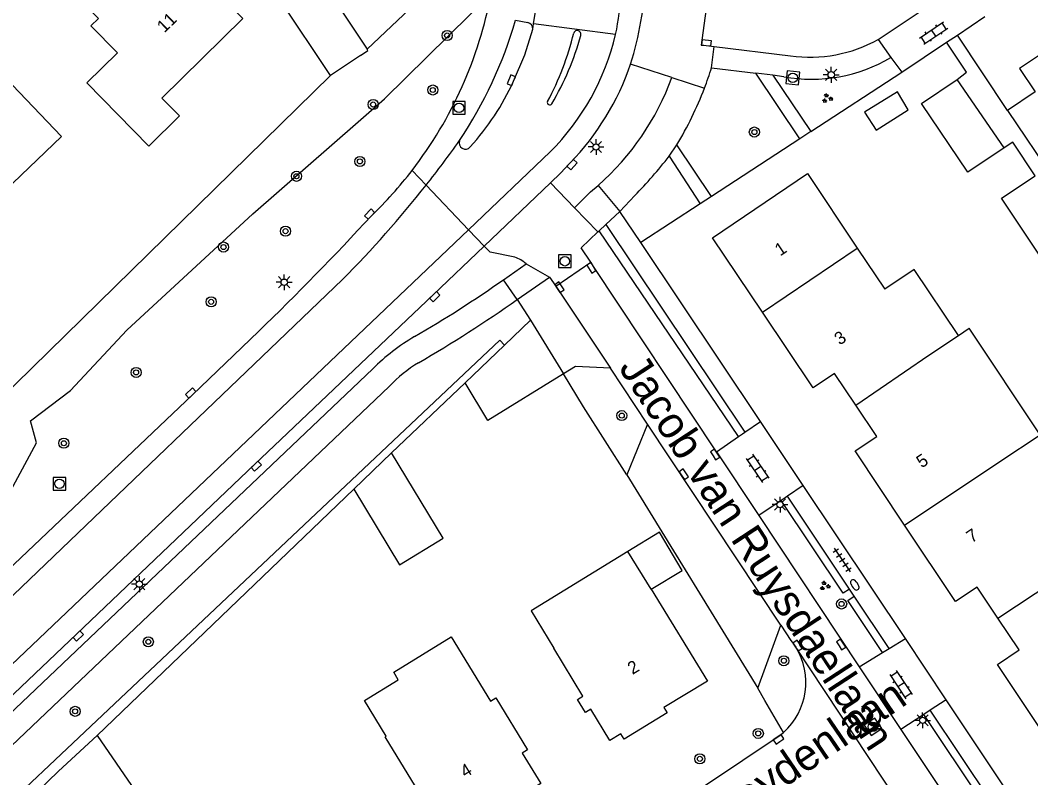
# Model space of a CAD drawing. Extents: x 136000 to 138005, y 398500 to 400500.
# Drawn here: x 137872.8 to 137952.7, y 399203.8 to 399263.7 of the extents above; entities that cross this region are included whole.
import ezdxf

# ---------------------------------------------------------------- set-up
doc = ezdxf.new("R2010")
doc.units = 0
for name, color, linetype in [('gg-afsc-erfafscheiding', 7, 'Continuous'), ('gg-anno-huisnummerreeks BGT', 7, 'Continuous'), ('gg-anno-openbare ruimte label', 7, 'Continuous'), ('gg-bbg-bijgebouw', 7, 'Continuous'), ('gg-bbg-gedigitaliseerde bebouwing', 7, 'Continuous'), ('gg-bbg-gedigitaliseerde bijgebouw', 7, 'Continuous'), ('gg-bbg-hoofdgebouw', 7, 'Continuous'), ('gg-bbg-luifel en loopbrug', 7, 'Continuous'), ('gg-bbg-tussenscheiding', 7, 'Continuous'), ('gg-knt-verharding', 7, 'Continuous'), ('gg-knt-verharding nz', 7, 'Continuous'), ('gt-grn-groengrens', 7, 'Continuous'), ('gt-grn-vlakafsluiter', 7, 'Continuous'), ('gt-grn-weggrens', 7, 'Continuous'), ('gt-symb-boom', 7, 'Continuous'), ('gt-symb-brandkraan', 7, 'Continuous'), ('gt-symb-groenvak', 7, 'Continuous'), ('gt-symb-klinker verharding', 7, 'Continuous'), ('gt-symb-kolk', 7, 'Continuous'), ('gt-symb-lichtmast', 7, 'Continuous'), ('gt-symb-rioolschacht', 7, 'Continuous'), ('gt-symb-tegel verharding', 7, 'Continuous')]:
    doc.layers.add(name, color=color, linetype=linetype)

# ---------------------------------------------------------------- blocks, each defined once
blk = doc.blocks.new('gt0-BOOM')
at = {"layer": 'gt-symb-boom'}
for radius in [0.4, 0.2]:
    blk.add_circle((0, 0), radius, dxfattribs=at)
blk = doc.blocks.new('gt0-RS')
at = {"layer": 'gt-symb-rioolschacht'}
blk.add_lwpolyline([(-0.5, -0.5), (0.5, -0.5), (0.5, 0.5), (-0.5, 0.5)], close=True, dxfattribs=at)
blk.add_circle((0, 0), 0.375, dxfattribs=at)
blk = doc.blocks.new('gt0-GRVAK')
at = {"layer": 'gt-symb-groenvak'}
for p, q in [((-0.11, 0.189), (-0.228, 0.24)), ((-0.182, 0.153), (0.088, 0.153)), ((-0.091, 0.211), (-0.156, 0.322)), ((-0.047, 0.214), (-0.047, 0.393)), ((-0.004, 0.211), (0.061, 0.322)), ((0.015, 0.189), (0.133, 0.24)), ((0.262, -0.052), (0.197, 0.059)), ((0.305, -0.049), (0.305, 0.13)), ((0.349, -0.052), (0.414, 0.059)), ((-0.245, -0.228), (-0.363, -0.177)), ((-0.318, -0.264), (-0.047, -0.264)), ((-0.226, -0.206), (-0.291, -0.095)), ((-0.183, -0.203), (-0.183, -0.024)), ((-0.139, -0.206), (-0.074, -0.095)), ((-0.12, -0.228), (-0.002, -0.177)), ((0.243, -0.074), (0.125, -0.023)), ((0.17, -0.11), (0.441, -0.11)), ((0.368, -0.074), (0.486, -0.023))]:
    blk.add_line(p, q, dxfattribs=at)
blk = doc.blocks.new('gt0-KOLK')
at = {"layer": 'gt-symb-kolk'}
blk.add_lwpolyline([(0, 0), (0.375, 0), (0.375, 0.4), (-0.375, 0.4), (-0.375, 0), (0, 0)], dxfattribs=at)
blk = doc.blocks.new('gt0-LMAST')
at = {"layer": 'gt-symb-lichtmast'}
for p, q in [((-0.182, 0.173), (-0.447, 0.438)), ((-0.005, 0.246), (-0.005, 0.621)), ((0.172, 0.173), (0.437, 0.438)), ((-0.255, -0.004), (-0.63, -0.004)), ((-0.182, -0.181), (-0.447, -0.446)), ((-0.005, -0.254), (-0.005, -0.629)), ((0.437, -0.446), (0.172, -0.181)), ((0.245, -0.004), (0.62, -0.004))]:
    blk.add_line(p, q, dxfattribs=at)
blk.add_circle((-0.005, -0.004), 0.25, dxfattribs=at)
blk = doc.blocks.new('gt0-KL1')
at = {"layer": 'gt-symb-klinker verharding'}
for p, q in [((-1.15, 0.3), (1.15, 0.3)), ((-1, -0.3), (-1, 0.3)), ((-0.5, 0.3), (-0.5, 0.45)), ((0, -0.3), (0, 0.3)), ((0.5, 0.3), (0.5, 0.45)), ((1, -0.3), (1, 0.3)), ((-1.15, -0.3), (1.15, -0.3)), ((-0.5, -0.45), (-0.5, -0.3)), ((0.5, -0.45), (0.5, -0.3))]:
    blk.add_line(p, q, dxfattribs=at)
blk = doc.blocks.new('gt0-BR')
at = {"layer": 'gt-symb-brandkraan'}
for centre, radius, start, end in [((-0.244, 0), 0.206, 107.56694, 252.43307), ((0.599, -2.664), 3, 106.89205, 107.56694), ((0, -0.691), 0.938, 73.10799, 106.89205), ((-0.599, -2.664), 3, 72.43309, 73.10799), ((0.244, 0), 0.206, 287.56695, 72.43309), ((0.599, 2.664), 3, 252.43307, 253.10797), ((0, 0.691), 0.938, 253.10797, 286.89206), ((-0.599, 2.664), 3, 286.89206, 287.56695)]:
    blk.add_arc(centre, radius, start, end, dxfattribs=at)
blk = doc.blocks.new('gt0-TEG1')
at = {"layer": 'gt-symb-tegel verharding'}
for p, q in [((-1.125, 0), (1.125, 0)), ((-0.9, -0.25), (-0.9, 0.25)), ((-0.45, -0.25), (-0.45, 0.25)), ((0, -0.25), (0, 0.25)), ((0.45, -0.25), (0.45, 0.25)), ((0.9, -0.25), (0.9, 0.25))]:
    blk.add_line(p, q, dxfattribs=at)

msp = doc.modelspace()

# ---------------------------------------------------------------- linework, layer by layer
at = {"layer": 'gg-afsc-erfafscheiding'}
for p, q in [((137900.218, 399261.442), (137909.31, 399270.059)), ((137902.14, 399229.51), (137907.98, 399235.07)), ((137878.87, 399207.16), (137899.18, 399226.66)), ((137931.678, 399209.93), (137931.12, 399210.9))]:
    msp.add_line(p, q, dxfattribs=at)
for points in [[(137897.333, 399259.365), (137869.772, 399232.394), (137870.947, 399231.295), (137863.403, 399224.196), (137841.052, 399204.139), (137833.761, 399197.544), (137833.432, 399197.769), (137826.11, 399190.778)], [(137953.072, 399251.442), (137951.295, 399254.106), (137950.621, 399253.656)], [(137920.78, 399227.79), (137917.345, 399233.169), (137915.76, 399235.76)]]:
    msp.add_lwpolyline(points, dxfattribs=at)
at = {"layer": 'gg-bbg-bijgebouw'}
for p, q in [((137899.688, 399260.94), (137897.333, 399259.365)), ((137944.07, 399257.14), (137946.89, 399259.05)), ((137950.621, 399253.656), (137946.89, 399259.05)), ((137911.091, 399238.043), (137913.15, 399240.01)), ((137913.15, 399240.01), (137915.76, 399235.76)), ((137907.98, 399235.07), (137911.091, 399238.043)), ((137902.14, 399229.51), (137899.18, 399226.66))]:
    msp.add_line(p, q, dxfattribs=at)
for points in [[(137897.333, 399259.365), (137893.335, 399265.342), (137896.315, 399267.321), (137900.218, 399261.442)], [(137899.688, 399260.94), (137900.286, 399261.34), (137900.218, 399261.442)], [(137943.032, 399256.645), (137942.168, 399258.078), (137939.579, 399256.459), (137940.496, 399255.04), (137943.032, 399256.645)], [(137915.76, 399235.76), (137909.78, 399232.07), (137907.98, 399235.07)], [(137899.18, 399226.66), (137902.79, 399220.67), (137906.25, 399222.76), (137902.14, 399229.51)]]:
    msp.add_lwpolyline(points, dxfattribs=at)
at = {"layer": 'gg-bbg-gedigitaliseerde bebouwing'}
for p, q in [((137935.06, 399251.62), (137939.001, 399245.722)), ((137939.001, 399245.722), (137941.168, 399242.479)), ((137946.996, 399238.797), (137947.854, 399239.37)), ((137953.477, 399230.955), (137947.854, 399239.37))]:
    msp.add_line(p, q, dxfattribs=at)
for points in [[(137865.047, 399251.582), (137867.749, 399254.189), (137871.564, 399250.236), (137876.038, 399254.554), (137871.01, 399259.8)], [(137882.946, 399253.791), (137885.371, 399256.174), (137883.99, 399257.58)], [(137946.996, 399238.797), (137943.496, 399244.035), (137941.168, 399242.479)]]:
    msp.add_lwpolyline(points, dxfattribs=at)
at = {"layer": 'gg-bbg-gedigitaliseerde bijgebouw'}
for points in [[(137950.621, 399253.656), (137947.755, 399251.711), (137944.07, 399257.14)], [(137956.954, 399245.613), (137954.32, 399243.818), (137950.419, 399249.676), (137953.072, 399251.442)]]:
    msp.add_lwpolyline(points, dxfattribs=at)
at = {"layer": 'gg-bbg-hoofdgebouw'}
for p, q in [((137950.88, 399256.61), (137955.705, 399249.414)), ((137922.69, 399218.73), (137920.851, 399221.723)), ((137920.294, 399207.287), (137919.43, 399206.76))]:
    msp.add_line(p, q, dxfattribs=at)
for points in [[(137884.8, 399269.6), (137881.85, 399266.71), (137880.8, 399267.781), (137877.906, 399264.945), (137878.956, 399263.874), (137878.37, 399263.3), (137880.473, 399261.16), (137878.047, 399258.777), (137882.946, 399253.791)], [(137884.8, 399269.6), (137890.4, 399263.87), (137883.99, 399257.58)], [(137957.773, 399263.87), (137951.84, 399259.91), (137953.07, 399258.07), (137950.88, 399256.61)], [(137931.501, 399240.636), (137927.55, 399246.54), (137935.06, 399251.62)], [(137938.88, 399233.298), (137937.21, 399235.8), (137935.5, 399234.66), (137931.501, 399240.636)], [(137942.738, 399223.81), (137938.83, 399229.67), (137940.54, 399230.81), (137938.88, 399233.298)], [(137950.132, 399216.436), (137948.49, 399218.89), (137946.78, 399217.75), (137942.738, 399223.81)], [(137920.851, 399221.723), (137913.187, 399217.031), (137914.99, 399214.06)], [(137922.69, 399218.73), (137927.15, 399211.47), (137923.707, 399209.37)], [(137954.109, 399206.779), (137950.1, 399212.79), (137951.81, 399213.93), (137950.132, 399216.436)], [(137901.64, 399207.07), (137901.725, 399207.122), (137900.005, 399209.927), (137902.686, 399211.562), (137902.322, 399212.16), (137906.864, 399214.978), (137909.99, 399209.88)], [(137919.43, 399206.76), (137917.92, 399209.24), (137917.49, 399208.98), (137916.86, 399210.01), (137917.29, 399210.27), (137914.99, 399214.06)], [(137909.99, 399209.88), (137910.41, 399210.14), (137912.92, 399206.03), (137912.49, 399205.76), (137913.96, 399203.36), (137910.14, 399201), (137909.86, 399201.47), (137906.38, 399199.34), (137901.64, 399207.07)], [(137923.707, 399209.37), (137923.96, 399208.954), (137920.544, 399206.876), (137920.294, 399207.287)], [(137878.87, 399207.16), (137883.07, 399201.02), (137879.94, 399198.92), (137885.36, 399190.83), (137875.13, 399183.98), (137873.49, 399186.41), (137875.72, 399187.92), (137872.89, 399192.11), (137877.71, 399195.36), (137873.3, 399201.92)], [(137873.3, 399201.92), (137875.81, 399204.35), (137878.87, 399207.16)]]:
    msp.add_lwpolyline(points, dxfattribs=at)
at = {"layer": 'gg-bbg-luifel en loopbrug'}
msp.add_lwpolyline([(137922.69, 399218.73), (137925.158, 399220.227), (137923.342, 399223.248), (137920.851, 399221.723)], dxfattribs=at)
at = {"layer": 'gg-bbg-tussenscheiding'}
for p, q in [((137931.501, 399240.636), (137939.001, 399245.722)), ((137950.132, 399216.436), (137959.136, 399222.452))]:
    msp.add_line(p, q, dxfattribs=at)
for points in [[(137938.88, 399233.298), (137944.668, 399237.241), (137946.996, 399238.797)], [(137942.738, 399223.81), (137950.287, 399228.832), (137953.477, 399230.955)]]:
    msp.add_lwpolyline(points, dxfattribs=at)
at = {"layer": 'gg-knt-verharding'}
for p, q in [((137940.648, 399262.219), (137948.375, 399267.375)), ((137913.387, 399263.456), (137913.901, 399266.725)), ((137946.916, 399262.571), (137949.096, 399264.035)), ((137911.968, 399263.735), (137912.935, 399263.558)), ((137913.321, 399263.04), (137913.387, 399263.456)), ((137946.059, 399261.996), (137946.916, 399262.571)), ((137950.88, 399256.61), (137946.916, 399262.571)), ((137927.672, 399261.672), (137933.72, 399260.93)), ((137940.648, 399262.219), (137941.649, 399260.792)), ((137942.52, 399259.62), (137946.059, 399261.996)), ((137941.649, 399260.792), (137942.52, 399259.62)), ((137924.337, 399259.21), (137921.067, 399260.27)), ((137927.465, 399259.979), (137930.986, 399259.549)), ((137934.452, 399254.353), (137930.986, 399259.549)), ((137933.191, 399259.27), (137932.309, 399259.382)), ((137932.309, 399259.382), (137935.331, 399254.927)), ((137927.467, 399249.793), (137924.719, 399253.873)), ((137908.236, 399247.172), (137914.703, 399253.327)), ((137924.108, 399252.979), (137926.582, 399249.215)), ((137909.468, 399245.877), (137914.721, 399250.875)), ((137914.721, 399250.875), (137916.618, 399248.91)), ((137920.215, 399248.618), (137921.393, 399249.863)), ((137921.887, 399246.15), (137920.215, 399248.618)), ((137918.566, 399247.077), (137919.103, 399247.578)), ((137919.103, 399247.578), (137930.1, 399231.144)), ((137865.304, 399206.317), (137908.236, 399247.172)), ((137918.473, 399246.989), (137918.566, 399247.077)), ((137931.34, 399231.996), (137921.887, 399246.15)), ((137911, 399243.211), (137912.808, 399244.461)), ((137915.138, 399242.697), (137917.922, 399244.602)), ((137862.659, 399209.127), (137898.279, 399243.232)), ((137912.096, 399241.639), (137914.654, 399243.422)), ((137914.654, 399243.422), (137915.138, 399242.697)), ((137915.138, 399242.697), (137919.465, 399236.222)), ((137912.096, 399241.639), (137913.15, 399240.01)), ((137922.411, 399231.78), (137919.465, 399236.222)), ((137922.411, 399231.78), (137920.78, 399227.79)), ((137930.1, 399231.144), (137931.34, 399231.996)), ((137934.726, 399226.926), (137931.34, 399231.996)), ((137927.853, 399229.6), (137929.605, 399230.804)), ((137929.605, 399230.804), (137929.91, 399231.014)), ((137929.91, 399231.014), (137930.1, 399231.144)), ((137927.853, 399229.6), (137931.201, 399224.56)), ((137920.78, 399227.79), (137931.12, 399210.9)), ((137934.726, 399226.926), (137933.477, 399226.088)), ((137942.802, 399214.834), (137934.726, 399226.926)), ((137932.979, 399225.753), (137931.201, 399224.56)), ((137933.3, 399225.969), (137932.979, 399225.753)), ((137933.477, 399226.088), (137933.3, 399225.969)), ((137938.38, 399218.746), (137933.477, 399226.088)), ((137931.201, 399224.56), (137939.147, 399212.6)), ((137938.757, 399218.181), (137938.38, 399218.746)), ((137941.517, 399214.047), (137938.757, 399218.181)), ((137931.12, 399210.9), (137932.956, 399215.878)), ((137941.517, 399214.047), (137942.802, 399214.834)), ((137946.035, 399209.992), (137942.802, 399214.834)), ((137939.147, 399212.6), (137941.004, 399213.734)), ((137941.004, 399213.734), (137941.517, 399214.047)), ((137939.147, 399212.6), (137942.446, 399207.635)), ((137946.035, 399209.992), (137944.776, 399209.165)), ((137955.627, 399195.631), (137946.035, 399209.992)), ((137944.274, 399208.836), (137942.446, 399207.635)), ((137944.776, 399209.165), (137944.274, 399208.836)), ((137953.488, 399196.117), (137944.776, 399209.165)), ((137942.446, 399207.635), (137945.708, 399202.724))]:
    msp.add_line(p, q, dxfattribs=at)
for points in [[(137927.104, 399265.069), (137926.661, 399261.779), (137927.05, 399261.748), (137927.672, 399261.672)], [(137911.808, 399258.911), (137912.692, 399261.012), (137913.321, 399263.04)], [(137946.89, 399259.05), (137947.645, 399259.62), (137946.059, 399261.996)], [(137914.721, 399250.875), (137915.523, 399251.652), (137916.288, 399252.459)], [(137916.618, 399248.91), (137917.887, 399250.154), (137918.494, 399250.67)], [(137917.922, 399244.602), (137917.164, 399245.744), (137918.473, 399246.989)], [(137909.468, 399245.877), (137905.437, 399242.026), (137891.309, 399228.607), (137877.226, 399215.18), (137862.388, 399201.082), (137831.931, 399172.217), (137830.741, 399171.113)], [(137911.902, 399244.988), (137909.945, 399245.406), (137909.468, 399245.877)], [(137927.853, 399229.6), (137918.133, 399244.257), (137917.922, 399244.602)], [(137824.096, 399175.014), (137827.002, 399177.752), (137841.886, 399191.825), (137857.448, 399206.588), (137872.288, 399220.717), (137886.399, 399234.106), (137891.621, 399239.108)], [(137830.741, 399171.113), (137832.273, 399169.448), (137837.149, 399175.748), (137837.709, 399176.351), (137900.667, 399236.166)], [(137919.465, 399236.222), (137916.705, 399236.361), (137915.76, 399235.76)], [(137835.205, 399170.035), (137838.923, 399174.815), (137901.976, 399234.759)], [(137932.956, 399215.878), (137933.751, 399214.678), (137933.949, 399214.417), (137934.128, 399214.148)], [(137924.043, 399201.246), (137932.9, 399207.19), (137933.16, 399207.408)]]:
    msp.add_lwpolyline(points, dxfattribs=at)
for centre, radius, start, end in [((137894.866, 399268.407), 27.436, 342.74736, 357.2568), ((137877.86, 399271.838), 32.721, 322.37288, 349.46073), ((137889.19, 399268.81), 31.311, 348.59766, 354.79759), ((137878.466, 399273.567), 34.915, 326.36068, 343.64512), ((137912.846, 399263.089), 0.478, 354.13309, 79.25194), ((137894.341, 399268.147), 22.88, 331.7464, 346.2795), ((137900.847, 399267.14), 19.565, 315.08744, 346.6412), ((137897.048, 399267.86), 20.764, 328.90293, 345.15612), ((137916.844, 399262.631), 0.29, 341.65795, 162.15982), ((137935.277, 399271.825), 11.005, 261.86708, 299.2124), ((137935.388, 399271.321), 12.25, 259.66698, 300.7352), ((137901.258, 399267.022), 20.928, 315.90346, 341.17749), ((137904.526, 399266.496), 21.108, 311.4321, 339.80866), ((137900.658, 399268.379), 28.093, 339.14044, 342.60139), ((137892.843, 399267.701), 20.903, 318.02894, 335.13283), ((137900.61, 399268.383), 28.139, 328.95974, 339.16902), ((137914.666, 399257.233), 0.19, 154.0563, 328.89169), ((137835.885, 399305.218), 87.943, 321.68421, 324.56042), ((137907.999, 399254.04), 0.5, 158.31136, 320.45754), ((137895.612, 399275.067), 36.054, 315.64832, 322.21979), ((137877.928, 399271.772), 32.627, 313.90595, 322.39134), ((137835.402, 399305.551), 88.528, 315.25529, 321.70871), ((137724.896, 399410.691), 239.244, 314.17743, 317.24143), ((137911.245, 399242.816), 2.27, 46.46474, 73.16404), ((137855.702, 399321.958), 96.224, 300.10824, 305.07749), ((137845.521, 399337.048), 116.341, 300.34288, 304.90685), ((137912.551, 399224.19), 16.871, 120.56548, 134.77758), ((137909.292, 399228.132), 9.871, 120.42832, 137.83197), ((137929.639, 399211.353), 5.288, 311.7481, 31.90601)]:
    msp.add_arc(centre, radius, start, end, dxfattribs=at)
at = {"layer": 'gg-knt-verharding nz'}
for p, q in [((137919.883, 399262.62), (137913.387, 399263.456)), ((137932.956, 399215.878), (137922.411, 399231.78))]:
    msp.add_line(p, q, dxfattribs=at)
at = {"layer": 'gt-grn-groengrens'}
for p, q in [((137935.331, 399254.927), (137942.52, 399259.62)), ((137934.452, 399254.353), (137927.467, 399249.793)), ((137926.582, 399249.215), (137921.887, 399246.15)), ((137929.605, 399230.804), (137918.566, 399247.077)), ((137933.16, 399207.408), (137931.678, 399209.93)), ((137955.367, 399192.222), (137944.274, 399208.836))]:
    msp.add_line(p, q, dxfattribs=at)
for points in [[(137776.3, 399143.93), (137788.755, 399150.918), (137792.628, 399152.632), (137801.605, 399160.403), (137813.8, 399174.28), (137844.456, 399203.247), (137849.411, 399208.152), (137858.387, 399212.562), (137870.313, 399223.401), (137874.061, 399230.312), (137873.577, 399232.042), (137876.755, 399234.461), (137881.221, 399239.237), (137891.181, 399248.434), (137901.583, 399257.529), (137910.029, 399265.853)], [(137911.091, 399238.043), (137910.725, 399238.433), (137837.977, 399169.819), (137839.071, 399168.686), (137844.439, 399173.671)], [(137938.38, 399218.746), (137937.881, 399218.413), (137932.979, 399225.753)], [(137941.004, 399213.734), (137938.258, 399217.848), (137938.757, 399218.181)]]:
    msp.add_lwpolyline(points, dxfattribs=at)
at = {"layer": 'gt-grn-vlakafsluiter'}
for p, q in [((137935.331, 399254.927), (137934.452, 399254.353)), ((137927.467, 399249.793), (137926.582, 399249.215))]:
    msp.add_line(p, q, dxfattribs=at)
at = {"layer": 'gt-grn-weggrens'}
for p, q in [((137927.465, 399259.979), (137927.672, 399261.672)), ((137924.337, 399259.21), (137926.909, 399258.376)), ((137932.309, 399259.382), (137930.986, 399259.549)), ((137924.108, 399252.979), (137924.719, 399253.873)), ((137904.885, 399250.694), (137903.775, 399251.861)), ((137908.236, 399247.172), (137904.885, 399250.694)), ((137918.494, 399250.67), (137920.215, 399248.618)), ((137916.618, 399248.91), (137918.473, 399246.989)), ((137919.103, 399247.578), (137920.215, 399248.618)), ((137909.468, 399245.877), (137908.236, 399247.172)), ((137912.808, 399244.461), (137914.654, 399243.422)), ((137912.096, 399241.639), (137911, 399243.211)), ((137942.537, 399201.49), (137934.128, 399214.148))]:
    msp.add_line(p, q, dxfattribs=at)

# ---------------------------------------------------------------- block references
at = {"layer": 'gt-symb-boom'}
for p in [(137906.549, 399262.532), (137905.414, 399258.221), (137900.694, 399257.075), (137930.857, 399254.897), (137899.652, 399252.57), (137894.628, 399251.396), (137893.766, 399247.055), (137888.858, 399245.801), (137887.879, 399241.464), (137881.945, 399235.882), (137920.365, 399232.467), (137876.229, 399230.28), (137937.761, 399217.566), (137882.911, 399214.575), (137933.193, 399213.077), (137877.119, 399209.074), (137931.168, 399207.327), (137926.547, 399205.317)]:
    msp.add_blockref('gt0-BOOM', p, dxfattribs=at)
at = {"layer": 'gt-symb-brandkraan', "rotation": 123.70595653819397}
msp.add_blockref('gt0-BR', (137938.803, 399219.076), dxfattribs=at)
at = {"layer": 'gt-symb-groenvak'}
for p in [(137936.613, 399257.561), (137936.422, 399218.992)]:
    msp.add_blockref('gt0-GRVAK', p, dxfattribs=at)
at = {"layer": 'gt-symb-klinker verharding'}
for p, rotation in [((137945.041, 399262.725), 33.86494311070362), ((137931.109, 399228.295), -56.29404346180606), ((137942.458, 399211.192), -56.29404346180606)]:
    msp.add_blockref('gt0-KL1', p, dxfattribs=dict(at, rotation=rotation))
at = {"layer": 'gt-symb-kolk'}
for p, rotation in [((137927.05, 399261.748), -6.9898850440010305), ((137911.808, 399258.911), 67.18709112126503), ((137916.288, 399252.459), -132.8996012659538), ((137900.554, 399248.265), 45.439367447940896), ((137918.133, 399244.257), 121.33049101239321), ((137915.265, 399242.508), -57.02620432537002), ((137905.437, 399242.026), -136.47816224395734), ((137886.399, 399234.106), 43.767286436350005), ((137927.585, 399229.284), -56.7550627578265), ((137891.309, 399228.607), -136.36963217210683), ((137925.109, 399227.712), -56.214572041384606), ((137877.226, 399215.18), -136.46090264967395), ((137934.123, 399214.162), -56.00796028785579), ((137937.556, 399214.254), -56.500599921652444), ((137932.88, 399206.696), 33.992039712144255)]:
    msp.add_blockref('gt0-KOLK', p, dxfattribs=dict(at, rotation=rotation))
at = {"layer": 'gt-symb-lichtmast'}
for p in [(137936.939, 399259.429), (137918.336, 399253.719), (137893.667, 399243.019), (137932.892, 399225.433), (137882.206, 399219.141), (137944.177, 399208.364)]:
    msp.add_blockref('gt0-LMAST', p, dxfattribs=at)
at = {"layer": 'gt-symb-rioolschacht'}
for p, rotation in [((137933.899, 399259.184), 83.96999119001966), ((137940.24, 399207.85), 33.992039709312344)]:
    msp.add_blockref('gt0-RS', p, dxfattribs=dict(at, rotation=rotation))
for p in [(137907.49, 399256.806), (137915.869, 399244.674), (137875.873, 399227.073)]:
    msp.add_blockref('gt0-RS', p, dxfattribs=at)
at = {"layer": 'gt-symb-tegel verharding', "rotation": -56.29404346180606}
msp.add_blockref('gt0-TEG1', (137937.808, 399221.044), dxfattribs=at)

# ---------------------------------------------------------------- texts
at = {"layer": 'gg-anno-huisnummerreeks BGT'}
for s, rotation, p in [('11', 44.4, (137884.179, 399262.692)), ('1', 33.8, (137932.897, 399245.043)), ('3', 33.8, (137937.609, 399238.001)), ('5', 33.7, (137944.098, 399228.279)), ('7', 33.7, (137948.051, 399222.352)), ('2', 31.4, (137921.213, 399211.948)), ('4', 31.7, (137907.987, 399203.785))]:
    msp.add_text(s, height=1, rotation=rotation, dxfattribs=at).set_placement(p)
at = {"layer": 'gg-anno-openbare ruimte label'}
for s, rotation, p in [('Jacob van Ruysdaellaan', 303.2, (137920.072, 399236.241)), ('Lucas van Leydenlaan', 34.3, (137915.445, 399190.871))]:
    msp.add_text(s, height=2.5, rotation=rotation, dxfattribs=at).set_placement(p)

doc.saveas('drawing.dxf')
